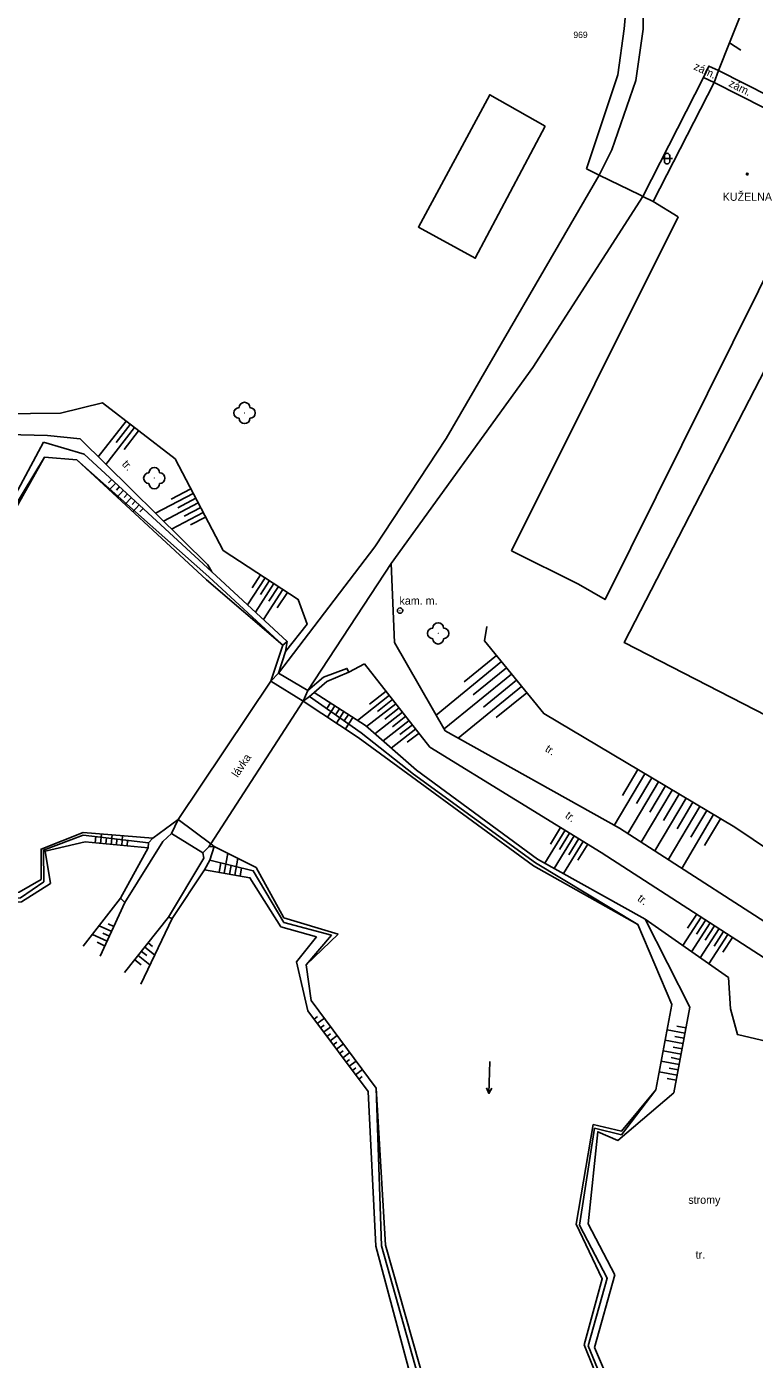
# Model space of a CAD drawing. Extents: x -794191 to -788944, y -1117087 to -1105044.
# Drawn here: x -791987.3 to -791919.1, y -1110311.8 to -1110186.9 of the extents above; entities that cross this region are included whole.
import ezdxf

# ---------------------------------------------------------------- set-up
doc = ezdxf.new("R2010")
doc.units = 0
for name, color, linetype in [('Doplňkové značky', 7, 'Continuous'), ('Hranice - ploty_ zdi', 7, 'Continuous'), ('Komunikace', 7, 'Continuous'), ('Pomocné popisy', 7, 'Continuous'), ('Popisy budov', 7, 'Continuous'), ('Stavební objekty', 7, 'Continuous'), ('temporary_level_1', 7, 'Continuous'), ('Vodstvo', 7, 'Continuous'), ('Výškopis', 7, 'Continuous'), ('Zeleň', 7, 'Continuous'), ('Značky druhů budov', 7, 'Continuous'), ('Značky druhů pozemků', 7, 'Continuous')]:
    doc.layers.add(name, color=color, linetype=linetype)

msp = doc.modelspace()

# ---------------------------------------------------------------- linework, layer by layer
at = {"layer": 'Doplňkové značky'}
for radius in [0.25, 0.0005]:
    msp.add_circle((-791952.341, -1110241.6), radius, dxfattribs=at)
at = {"layer": 'Hranice - ploty_ zdi'}
for p, q in [((-791919.89, -1110184.48), (-791921.45, -1110188.38)), ((-791931.33, -1110187.06), (-791931.22, -1110185.71)), ((-791931.91, -1110191.38), (-791931.33, -1110187.06)), ((-791921.45, -1110188.38), (-791922.48, -1110190.99)), ((-791920.4, -1110189.06), (-791921.45, -1110188.38)), ((-791934.87, -1110200.21), (-791931.91, -1110191.38)), ((-791922.9, -1110192.1), (-791922.48, -1110190.99)), ((-791929.58, -1110202.8), (-791929.86, -1110202.64)), ((-791928.62, -1110203.25), (-791929.58, -1110202.8)), ((-791963.07, -1110245.44), (-791962.93, -1110244.48)), ((-791963.72, -1110247.45), (-791960.97, -1110249.09)), ((-791964.44, -1110248.22), (-791973.12, -1110261.16)), ((-791970.81, -1110264.3), (-791973.76, -1110262.5)), ((-791978.53, -1110268.56), (-791975.96, -1110263.82)), ((-791978.12, -1110268.96), (-791974.56, -1110263.22)), ((-791978.53, -1110268.56), (-791978.12, -1110268.96)), ((-791974.04, -1110270.32), (-791973.7, -1110270.46))]:
    msp.add_line(p, q, dxfattribs=at)
for points in [[(-791934.87, -1110200.21), (-791933.66, -1110200.8), (-791929.86, -1110202.64)], [(-791917.57, -1110217.95), (-791931.32, -1110244.6), (-791877.85, -1110272.07), (-791864.2, -1110245.39)], [(-791944.19, -1110243.07), (-791944.41, -1110244.44), (-791938.87, -1110251.24), (-791920.97, -1110261.89), (-791912.45, -1110267.61)], [(-791962.93, -1110244.48), (-791963.32, -1110244.83), (-791964.44, -1110248.22)], [(-791963.07, -1110245.44), (-791963.72, -1110247.45), (-791964.44, -1110248.22)], [(-791960.97, -1110249.09), (-791961.41, -1110250.09), (-791960.82, -1110249.64), (-791960.38, -1110249.27), (-791959.21, -1110248.23), (-791957.14, -1110247.35)], [(-791957.14, -1110247.35), (-791957.31, -1110247.01), (-791959.5, -1110247.82), (-791960.97, -1110249.09)], [(-791961.41, -1110250.09), (-791970.08, -1110263.45), (-791970.26, -1110263.72)], [(-791975.96, -1110263.82), (-791975.92, -1110263.36), (-791975.5, -1110262.92), (-791973.12, -1110261.16)], [(-791974.56, -1110263.22), (-791973.76, -1110262.5), (-791973.12, -1110261.16)], [(-791973.7, -1110270.46), (-791970.67, -1110265.88), (-791970.18, -1110264.99), (-791969.76, -1110263.71), (-791970.26, -1110263.72), (-791970.81, -1110264.3), (-791970.73, -1110264.79), (-791974.04, -1110270.32)]]:
    msp.add_lwpolyline(points, dxfattribs=at)
at = {"layer": 'Komunikace'}
for p, q in [((-791929.22, -1110167.19), (-791929.56, -1110187.11)), ((-791929.56, -1110187.11), (-791930.23, -1110191.93)), ((-791930.23, -1110191.93), (-791932.5, -1110198.42)), ((-791932.5, -1110198.42), (-791933.66, -1110200.8)), ((-791939.88, -1110218.81), (-791929.58, -1110202.8)), ((-791953.17, -1110237.17), (-791939.88, -1110218.81)), ((-791963.72, -1110247.45), (-791954.7, -1110235.61)), ((-791953.17, -1110237.17), (-791960.97, -1110249.09)), ((-791978.12, -1110268.96), (-791980.43, -1110273.99)), ((-791974.04, -1110270.32), (-791978.15, -1110275.52))]:
    msp.add_line(p, q, dxfattribs=at)
for points in [[(-791929.58, -1110202.8), (-791923.91, -1110191.63), (-791922.9, -1110192.1)], [(-791911.21, -1110196.72), (-791915.28, -1110194.63), (-791922.48, -1110190.99), (-791923.38, -1110190.56), (-791923.91, -1110191.63)], [(-791933.66, -1110200.8), (-791948.02, -1110225.46), (-791954.7, -1110235.61)]]:
    msp.add_lwpolyline(points, dxfattribs=at)
at = {"layer": 'Stavební objekty'}
for p, q in [((-791922.9, -1110192.1), (-791928.62, -1110203.25)), ((-791926.28, -1110204.69), (-791928.62, -1110203.25)), ((-791926.28, -1110204.69), (-791941.9, -1110235.98)), ((-791941.9, -1110235.98), (-791935.61, -1110239.13))]:
    msp.add_line(p, q, dxfattribs=at)
for points in [[(-791909.78, -1110198.75), (-791911.7, -1110197.78), (-791915.81, -1110195.69), (-791922.9, -1110192.1)], [(-791935.61, -1110239.13), (-791933.12, -1110240.57), (-791918.75, -1110211.63), (-791917.51, -1110209.14)]]:
    msp.add_lwpolyline(points, dxfattribs=at)
msp.add_lwpolyline([(-791938.72, -1110196.2), (-791943.93, -1110193.25), (-791950.62, -1110205.66), (-791945.29, -1110208.57)], close=True, dxfattribs=at)
at = {"layer": 'Vodstvo'}
for p, q in [((-791970.26, -1110238.42), (-791982.64, -1110227.47)), ((-791970.26, -1110238.42), (-791963.32, -1110244.83)), ((-791982.05, -1110262.64), (-791975.92, -1110263.36)), ((-791963.22, -1110270.83), (-791958.77, -1110272)), ((-791932.24, -1110316.44), (-791934.72, -1110310.49))]:
    msp.add_line(p, q, dxfattribs=at)
for points in [[(-791982.64, -1110227.47), (-791985.67, -1110227.23), (-791989.58, -1110233.68)], [(-791964.44, -1110248.22), (-791961.41, -1110250.09)], [(-791939.65, -1110265.24), (-791951.08, -1110256.91), (-791955.99, -1110253.06), (-791960.82, -1110249.64)], [(-791973.12, -1110261.16), (-791970.08, -1110263.45), (-791969.76, -1110263.71)], [(-791982.05, -1110262.64), (-791985.77, -1110264.04), (-791985.71, -1110267.02)], [(-791970.18, -1110264.99), (-791966.1, -1110265.97), (-791963.22, -1110270.83)], [(-791928.36, -1110286.5), (-791926.87, -1110278.5), (-791930.04, -1110271), (-791939.65, -1110265.24)], [(-791992.96, -1110268.85), (-791987.9, -1110268.52), (-791985.71, -1110267.02)], [(-791946.49, -1110328.14), (-791954.09, -1110301.14), (-791954.57, -1110286.34), (-791960.66, -1110278.14), (-791961.13, -1110274.8), (-791958.77, -1110272)], [(-791935.51, -1110299.18), (-791934.11, -1110290.11), (-791931.59, -1110290.71), (-791928.36, -1110286.5)], [(-791934.72, -1110310.49), (-791932.91, -1110304.16), (-791935.51, -1110299.18)]]:
    msp.add_lwpolyline(points, dxfattribs=at)
at = {"layer": 'Výškopis'}
for p, q in [((-791989.84, -1110233.39), (-791985.76, -1110225.81)), ((-791981.93, -1110226.93), (-791985.76, -1110225.81)), ((-791985.67, -1110227.23), (-791989.44, -1110233.97)), ((-791982.64, -1110227.47), (-791970.49, -1110238.7)), ((-791981.93, -1110226.93), (-791969.99, -1110237.95)), ((-791979.36, -1110229.3), (-791979.66, -1110229.63)), ((-791978.99, -1110229.64), (-791979.59, -1110230.29)), ((-791978.62, -1110229.98), (-791978.92, -1110230.31)), ((-791978.25, -1110230.32), (-791978.85, -1110230.97)), ((-791977.89, -1110230.66), (-791978.19, -1110230.99)), ((-791977.52, -1110231), (-791978.12, -1110231.65)), ((-791977.15, -1110231.34), (-791977.45, -1110231.66)), ((-791976.78, -1110231.68), (-791977.38, -1110232.33)), ((-791976.42, -1110232.02), (-791976.72, -1110232.34)), ((-791963.32, -1110244.83), (-791970.49, -1110238.7)), ((-791969.99, -1110237.95), (-791962.93, -1110244.48)), ((-791964.99, -1110238.52), (-791966.64, -1110241.04)), ((-791965.41, -1110238.25), (-791966.21, -1110239.47)), ((-791964.16, -1110239.07), (-791965.9, -1110241.73)), ((-791964.57, -1110238.79), (-791965.42, -1110240.09)), ((-791963.32, -1110239.61), (-791965.15, -1110242.42)), ((-791963.74, -1110239.34), (-791964.63, -1110240.71)), ((-791962.9, -1110239.89), (-791963.84, -1110241.33)), ((-791955.66, -1110246.57), (-791957.14, -1110247.35)), ((-791942.83, -1110246.38), (-791948.96, -1110251.38)), ((-791943.3, -1110245.8), (-791946.32, -1110248.26)), ((-791941.88, -1110247.54), (-791948.21, -1110252.69)), ((-791942.36, -1110246.96), (-791945.47, -1110249.5)), ((-791940.94, -1110248.7), (-791946.88, -1110253.55)), ((-791941.41, -1110248.12), (-791944.5, -1110250.64)), ((-791958.86, -1110250.25), (-791959.2, -1110250.78)), ((-791953.34, -1110249.53), (-791956.34, -1110251.88)), ((-791952.72, -1110250.32), (-791955.47, -1110252.47)), ((-791953.65, -1110249.14), (-791955.21, -1110250.37)), ((-791953.03, -1110249.92), (-791954.46, -1110251.05)), ((-791940.46, -1110249.29), (-791943.32, -1110251.61)), ((-791958.44, -1110250.52), (-791959.13, -1110251.59)), ((-791958.02, -1110250.79), (-791958.39, -1110251.36)), ((-791957.6, -1110251.06), (-791958.3, -1110252.14)), ((-791957.18, -1110251.34), (-791957.57, -1110251.94)), ((-791952.1, -1110251.11), (-791954.7, -1110253.14)), ((-791952.41, -1110250.71), (-791953.75, -1110251.76)), ((-791951.8, -1110251.5), (-791953.06, -1110252.49)), ((-791956.76, -1110251.61), (-791957.46, -1110252.69)), ((-791951.49, -1110251.89), (-791953.93, -1110253.81)), ((-791950.87, -1110252.68), (-791953.17, -1110254.48)), ((-791951.18, -1110252.29), (-791952.36, -1110253.22)), ((-791950.56, -1110253.07), (-791951.67, -1110253.94)), ((-791930.04, -1110256.49), (-791931.49, -1110258.92)), ((-791929.4, -1110256.88), (-791932.28, -1110261.72)), ((-791928.11, -1110257.64), (-791931, -1110262.5)), ((-791928.75, -1110257.26), (-791930.19, -1110259.68)), ((-791926.82, -1110258.41), (-791929.73, -1110263.31)), ((-791927.46, -1110258.03), (-791928.91, -1110260.47)), ((-791926.17, -1110258.8), (-791927.64, -1110261.26)), ((-791925.53, -1110259.18), (-791928.47, -1110264.12)), ((-791924.24, -1110259.94), (-791927.21, -1110264.94)), ((-791924.88, -1110259.56), (-791926.36, -1110262.05)), ((-791923.59, -1110260.33), (-791925.08, -1110262.84)), ((-791922.95, -1110260.71), (-791925.94, -1110265.75)), ((-791922.3, -1110261.1), (-791923.81, -1110263.62)), ((-791975.5, -1110262.92), (-791982.03, -1110262.4)), ((-791980.91, -1110263.37), (-791980.86, -1110262.78)), ((-791980.41, -1110263.41), (-791980.33, -1110262.54)), ((-791979.42, -1110263.5), (-791979.33, -1110262.62)), ((-791978.42, -1110263.59), (-791978.34, -1110262.69)), ((-791936.86, -1110262.18), (-791938.76, -1110265.27)), ((-791937.29, -1110261.91), (-791938.24, -1110263.47)), ((-791936.01, -1110262.7), (-791937.89, -1110265.76)), ((-791936.44, -1110262.44), (-791937.38, -1110263.98)), ((-791981.84, -1110263.28), (-791975.96, -1110263.82)), ((-791979.91, -1110263.46), (-791979.86, -1110262.9)), ((-791978.92, -1110263.55), (-791978.87, -1110263.01)), ((-791977.92, -1110263.64), (-791977.88, -1110263.13)), ((-791935.16, -1110263.22), (-791937.02, -1110266.24)), ((-791935.59, -1110262.96), (-791936.52, -1110264.48)), ((-791934.73, -1110263.49), (-791935.66, -1110264.99)), ((-791969.3, -1110266.12), (-791969.15, -1110265.24)), ((-791968.81, -1110266.21), (-791968.48, -1110264.34)), ((-791967.82, -1110266.38), (-791967.55, -1110264.81)), ((-791968.32, -1110266.29), (-791968.17, -1110265.47)), ((-791967.33, -1110266.47), (-791967.2, -1110265.71)), ((-791939.84, -1110265.5), (-791930.04, -1110271)), ((-791978.53, -1110268.56), (-791982.03, -1110273.04)), ((-791924.11, -1110270.32), (-791925.84, -1110272.98)), ((-791924.53, -1110270.05), (-791925.39, -1110271.37)), ((-791979.36, -1110271.66), (-791980.54, -1110271.13)), ((-791979.15, -1110271.21), (-791979.69, -1110270.96)), ((-791973.7, -1110270.46), (-791976.64, -1110276.59)), ((-791963.51, -1110271.22), (-791960.17, -1110272.17)), ((-791963.22, -1110270.38), (-791958.14, -1110271.91)), ((-791921.54, -1110275.99), (-791929.36, -1110270.52)), ((-791923.27, -1110270.86), (-791925.02, -1110273.56)), ((-791923.69, -1110270.59), (-791924.56, -1110271.93)), ((-791922.43, -1110271.4), (-791924.2, -1110274.13)), ((-791922.85, -1110271.13), (-791923.73, -1110272.49)), ((-791979.78, -1110272.57), (-791981.17, -1110271.94)), ((-791979.99, -1110273.03), (-791980.74, -1110272.68)), ((-791979.57, -1110272.12), (-791980.21, -1110271.82)), ((-791975.96, -1110272.74), (-791975.54, -1110273.08)), ((-791958.14, -1110271.91), (-791961.13, -1110274.8)), ((-791921.6, -1110271.95), (-791923.38, -1110274.7)), ((-791922.01, -1110271.68), (-791922.9, -1110273.05)), ((-791921.18, -1110272.22), (-791922.07, -1110273.6)), ((-791976.89, -1110273.92), (-791975.78, -1110274.8)), ((-791976.58, -1110273.53), (-791976.07, -1110273.93)), ((-791976.27, -1110273.14), (-791975.34, -1110273.87)), ((-791977.2, -1110274.31), (-791976.6, -1110274.78)), ((-791960.4, -1110279.9), (-791960.06, -1110279.65)), ((-791960.1, -1110280.3), (-791959.43, -1110279.8)), ((-791959.8, -1110280.7), (-791959.46, -1110280.45)), ((-791959.5, -1110281.1), (-791958.83, -1110280.6)), ((-791959.2, -1110281.5), (-791958.87, -1110281.25)), ((-791958.9, -1110281.9), (-791958.24, -1110281.4)), ((-791925.64, -1110281.19), (-791927.31, -1110280.88)), ((-791925.73, -1110281.68), (-791926.57, -1110281.52)), ((-791925.54, -1110280.7), (-791926.38, -1110280.54)), ((-791958.6, -1110282.3), (-791958.27, -1110282.05)), ((-791958.3, -1110282.7), (-791957.64, -1110282.2)), ((-791925.82, -1110282.17), (-791927.5, -1110281.86)), ((-791925.91, -1110282.66), (-791926.75, -1110282.51)), ((-791958, -1110283.1), (-791957.67, -1110282.85)), ((-791957.7, -1110283.5), (-791957.04, -1110283.01)), ((-791957.4, -1110283.9), (-791957.07, -1110283.65)), ((-791957.1, -1110284.3), (-791956.45, -1110283.81)), ((-791926.19, -1110284.14), (-791927.86, -1110283.82)), ((-791926, -1110283.16), (-791927.68, -1110282.84)), ((-791926.1, -1110283.65), (-791926.93, -1110283.49)), ((-791956.8, -1110284.7), (-791956.48, -1110284.46)), ((-791956.5, -1110285.1), (-791955.85, -1110284.61)), ((-791956.2, -1110285.5), (-791955.88, -1110285.26)), ((-791926.37, -1110285.12), (-791928.04, -1110284.81)), ((-791926.28, -1110284.63), (-791927.12, -1110284.47)), ((-791926.47, -1110285.61), (-791927.3, -1110285.46)), ((-791935.09, -1110310.39), (-791932.54, -1110316.63)), ((-791931.72, -1110316.23), (-791934.1, -1110310.67))]:
    msp.add_line(p, q, dxfattribs=at)
for points in [[(-791980.23, -1110222.13), (-791984.17, -1110223.09), (-791998.24, -1110223.26)], [(-791963.07, -1110245.44), (-791961.05, -1110242.88), (-791961.9, -1110240.54), (-791968.91, -1110235.96), (-791973.43, -1110227.37), (-791980.23, -1110222.13)], [(-791978.02, -1110223.83), (-791980.62, -1110227.19)], [(-791999.18, -1110224.85), (-791985.39, -1110225.2), (-791982.33, -1110225.51), (-791970.34, -1110237.3), (-791969.99, -1110237.95)], [(-791977.23, -1110224.44), (-791979.9, -1110227.9)], [(-791977.63, -1110224.14), (-791978.94, -1110225.84)], [(-791976.84, -1110224.74), (-791978.19, -1110226.5)], [(-791971.95, -1110230.18), (-791973.79, -1110231.14)], [(-791971.72, -1110230.62), (-791975.25, -1110232.47)], [(-791971.26, -1110231.5), (-791974.5, -1110233.21)], [(-791971.49, -1110231.06), (-791973.18, -1110231.95)], [(-791970.79, -1110232.39), (-791973.75, -1110233.95)], [(-791971.02, -1110231.94), (-791972.57, -1110232.76)], [(-791970.56, -1110232.83), (-791971.97, -1110233.57)], [(-791953.17, -1110237.17), (-791952.86, -1110244.6), (-791948.11, -1110252.86), (-791931.78, -1110262), (-791913.92, -1110273.47), (-791900.23, -1110279.66), (-791892.93, -1110281.93)], [(-791933.49, -1110264.25), (-791949.53, -1110254.39), (-791955.66, -1110246.57)], [(-791961.41, -1110250.09), (-791956.26, -1110253.48), (-791951.26, -1110257.15), (-791939.84, -1110265.5)], [(-791939.44, -1110264.89), (-791950.81, -1110256.54), (-791955.58, -1110252.37), (-791960.38, -1110249.27)], [(-791982.03, -1110262.4), (-791985.98, -1110263.95), (-791985.96, -1110266.81)], [(-791985.11, -1110267.18), (-791985.6, -1110264.14), (-791981.84, -1110263.28)], [(-791969.76, -1110263.71), (-791965.83, -1110265.66), (-791963.22, -1110270.38)], [(-791926.69, -1110286.8), (-791925.18, -1110278.77), (-791929.36, -1110270.52), (-791939.44, -1110264.89)], [(-791918.06, -1110279.47), (-791915.64, -1110275.8), (-791933.49, -1110264.25)], [(-791963.51, -1110271.22), (-791966.41, -1110266.63), (-791970.67, -1110265.88)], [(-791993.04, -1110269.22), (-791987.83, -1110268.9), (-791985.11, -1110267.18)], [(-791985.96, -1110266.81), (-791988.04, -1110267.98), (-791992.93, -1110268.58)], [(-791960.17, -1110272.17), (-791962.03, -1110274.51), (-791960.99, -1110279.11), (-791955.32, -1110286.67)], [(-791921.54, -1110275.99), (-791921.35, -1110278.93), (-791920.72, -1110281.33), (-791917.39, -1110282.11), (-791914.36, -1110280.56), (-791904.25, -1110284.5), (-791894, -1110288.23)], [(-791946.13, -1110327.71), (-791953.71, -1110301.08), (-791954.57, -1110286.34)], [(-791928.36, -1110286.5), (-791931.57, -1110290.38), (-791934.23, -1110289.77), (-791935.84, -1110299.09)], [(-791955.32, -1110286.67), (-791954.6, -1110301.17), (-791947.31, -1110328.46)], [(-791934.7, -1110299.06), (-791933.8, -1110290.43), (-791931.91, -1110291.25), (-791926.69, -1110286.8)], [(-791934.1, -1110310.67), (-791932.21, -1110303.84), (-791934.7, -1110299.06)], [(-791935.84, -1110299.09), (-791933.39, -1110304.23), (-791935.09, -1110310.39)]]:
    msp.add_lwpolyline(points, dxfattribs=at)
at = {"layer": 'Zeleň'}
for centre in [(-791966.91, -1110223.07), (-791975.37, -1110229.18), (-791948.76, -1110243.73)]:
    msp.add_circle(centre, 0.0005, dxfattribs=at)
for centre, start, end in [((-791967.41, -1110223.07), 89.99999, 269.99999), ((-791966.91, -1110222.57), 0, 179.99999), ((-791966.41, -1110223.07), 270, 89.99999), ((-791966.91, -1110223.57), 179.99999, 359.99999), ((-791975.87, -1110229.18), 89.99999, 269.99999), ((-791975.37, -1110228.68), 0, 179.99999), ((-791974.87, -1110229.18), 270, 89.99999), ((-791975.37, -1110229.68), 179.99999, 359.99999), ((-791948.76, -1110243.23), 0, 179.99999), ((-791949.26, -1110243.73), 89.99999, 269.99999), ((-791948.26, -1110243.73), 270, 89.99999), ((-791948.76, -1110244.23), 179.99999, 359.99999)]:
    msp.add_arc(centre, 0.5, start, end, dxfattribs=at)
at = {"layer": 'Značky druhů budov'}
msp.add_circle((-791919.79, -1110200.68), 0.0875, dxfattribs=at)
at = {"layer": 'Značky druhů pozemků'}
for p, q in [((-791927.56, -1110199.49), (-791927.56, -1110198.99)), ((-791927.06, -1110199.49), (-791927.06, -1110198.99)), ((-791927.81, -1110199.24), (-791926.81, -1110199.24)), ((-791943.932, -1110283.84), (-791944.008, -1110286.839))]:
    msp.add_line(p, q, dxfattribs=at)
msp.add_lwpolyline([(-791943.746, -1110286.345), (-791944.008, -1110286.839), (-791944.245, -1110286.332)], dxfattribs=at)
for centre, start, end in [((-791927.31, -1110198.99), 0, 179.99999), ((-791927.31, -1110199.49), 179.99999, 359.99999)]:
    msp.add_arc(centre, 0.25, start, end, dxfattribs=at)

# ---------------------------------------------------------------- texts
at = {"layer": 'Pomocné popisy'}
for s, rotation, p in [('zám.', 334.7369, (-791924.882, -1110190.849)), ('zám.', 333.10054, (-791921.608, -1110192.417)), ('tr.', 312.78396, (-791978.453, -1110227.914)), ('lávka', 56.3614, (-791967.55, -1110257.285)), ('tr.', 327.21883, (-791938.809, -1110254.73)), ('tr.', 322.63657, (-791936.93, -1110260.931)), ('tr.', 323.1301, (-791930.154, -1110268.722))]:
    msp.add_text(s, height=0.75, rotation=rotation, dxfattribs=at).set_placement(p)
for s, p in [('kam. m.', (-791952.39, -1110241.04)), ('stromy', (-791925.32, -1110297.19)), ('tr.', (-791924.63, -1110302.33))]:
    msp.add_text(s, height=0.75, dxfattribs=at).set_placement(p)
at = {"layer": 'Popisy budov'}
msp.add_text('KUŽELNA', height=0.75, dxfattribs=at).set_placement((-791922.1, -1110203.19))
at = {"layer": 'temporary_level_1'}
msp.add_text('969', height=0.6, dxfattribs=at).set_placement((-791936.09, -1110187.94))

doc.saveas('drawing.dxf')
